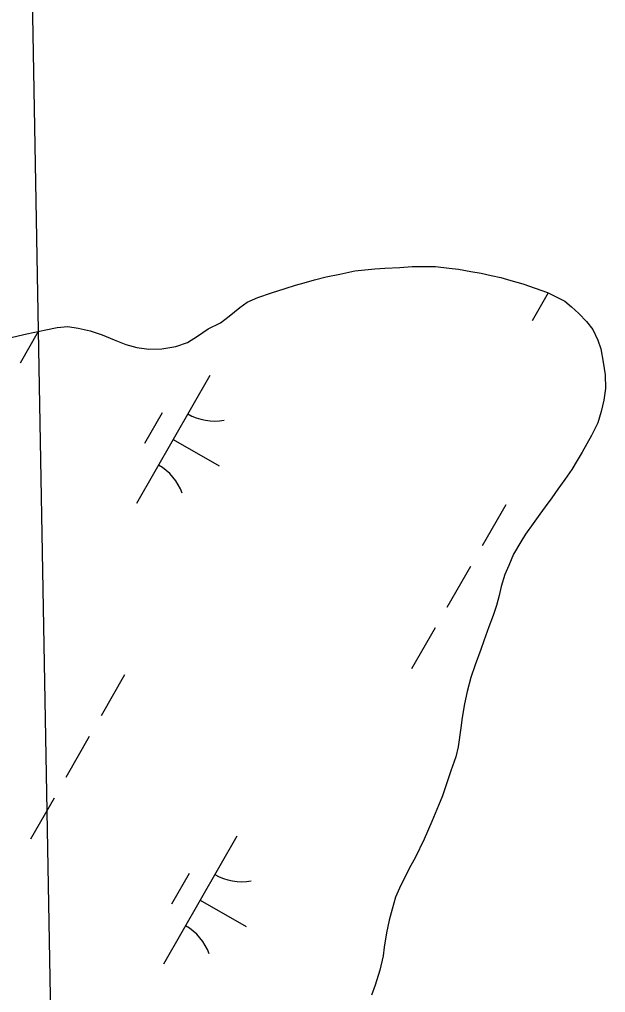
# Model space of a CAD drawing. Extents: x 3930721 to 3950824, y 220441 to 242861.
# Drawn here: x 3935478.9 to 3935677.1, y 227114.5 to 227443.8 of the extents above; entities that cross this region are included whole.
import ezdxf

# ---------------------------------------------------------------- set-up
doc = ezdxf.new("R2010")
doc.units = 0
for name, color, linetype in [('V-GRID-MAJR', 7, 'Continuous'), ('V-TOPO-SHOR', 7, 'Continuous'), ('V-WETL-SWMP', 7, 'Continuous')]:
    doc.layers.add(name, color=color, linetype=linetype)

msp = doc.modelspace()

# ---------------------------------------------------------------- linework, layer by layer
at = {"layer": 'V-GRID-MAJR'}
msp.add_line((3935534.95, 224567.22), (3935444.08, 229645.95), dxfattribs=at)
at = {"layer": 'V-TOPO-SHOR'}
for points in [[(3935599.15, 227359.46), (3935602.44, 227359.63), (3935607.53, 227359.88), (3935611.68, 227360.22), (3935616.52, 227360.22), (3935619.63, 227360.21), (3935624.21, 227359.6), (3935627.41, 227359.33), (3935631.56, 227358.55), (3935635.1, 227357.95), (3935638.47, 227357.16), (3935641.75, 227356.47), (3935645.12, 227355.51), (3935649.18, 227354.3), (3935653.32, 227352.91), (3935657.47, 227351.43), (3935660.67, 227349.87), (3935663.34, 227348.49), (3935665.67, 227346.58), (3935668.09, 227344.33), (3935670.68, 227341.65), (3935672.84, 227338.88), (3935674.56, 227335.34), (3935675.51, 227332.4), (3935676.36, 227327.82), (3935676.96, 227323.58), (3935677.13, 227318.92), (3935676.52, 227314.94), (3935675.65, 227311.14), (3935674.52, 227307.34), (3935672.36, 227303.02), (3935670.8, 227300.26), (3935669.24, 227297.41), (3935667.59, 227294.56), (3935665.69, 227291.54), (3935663.35, 227288.17), (3935661.01, 227284.89), (3935658.93, 227281.95), (3935656.68, 227278.93), (3935654.95, 227276.43), (3935652.61, 227273.23), (3935650.02, 227269.61), (3935648.46, 227267.02), (3935646.03, 227262.87), (3935644.39, 227259.07), (3935643.09, 227256.05), (3935641.79, 227251.9), (3935641.18, 227248.88), (3935640.22, 227245.51), (3935639.09, 227242.14), (3935637.62, 227238.26), (3935635.97, 227233.59), (3935634.93, 227230.57), (3935633.02, 227225.47), (3935631.55, 227221.15), (3935630.33, 227216.4), (3935629.38, 227212.26), (3935628.59, 227207.59), (3935628.16, 227204.14), (3935627.28, 227197.66), (3935626.5, 227194.29), (3935624.85, 227189.54), (3935623.64, 227186.17), (3935621.99, 227181.16), (3935620.69, 227177.88), (3935618.35, 227172.43), (3935615.83, 227166.48), (3935612.71, 227160.17), (3935611.33, 227157.49), (3935609.25, 227153.61), (3935607.43, 227149.89), (3935606.13, 227146.79), (3935605, 227142.73), (3935603.96, 227139.01), (3935603, 227134.78), (3935602.31, 227129.94), (3935601.87, 227126.92), (3935600.83, 227122.08), (3935599.26, 227117.07), (3935597.96, 227113.7)], [(3935475.03, 227335.95), (3935481.43, 227337.41), (3935487.82, 227338.78), (3935491.63, 227339.55), (3935495.26, 227339.9), (3935498.71, 227339.37), (3935502.77, 227338.42), (3935506.83, 227337.11), (3935510.98, 227335.38), (3935514.86, 227333.82), (3935518.58, 227332.78), (3935522.64, 227332.25), (3935527.05, 227332.33), (3935531.8, 227333.19), (3935535.78, 227334.49), (3935539.15, 227336.64), (3935542.7, 227339.14), (3935546.85, 227341.21), (3935549.87, 227343.45), (3935553.42, 227346.3), (3935555.93, 227348.2), (3935559.56, 227349.75), (3935564.14, 227351.3), (3935568.73, 227352.76), (3935572.27, 227353.88), (3935575.21, 227354.74), (3935578.67, 227355.69), (3935582.64, 227356.72), (3935587.22, 227357.66), (3935592.33, 227358.78), (3935599.15, 227359.46)]]:
    msp.add_lwpolyline(points, dxfattribs=at)
at = {"layer": 'V-WETL-SWMP'}
for p, q in [((3935607.53, 227359.88), (3935611.68, 227360.22)), ((3935611.68, 227360.22), (3935616.52, 227360.21)), ((3935616.52, 227360.21), (3935619.63, 227360.21)), ((3935619.63, 227360.21), (3935624.21, 227359.6)), ((3935578.67, 227355.68), (3935582.64, 227356.72)), ((3935582.64, 227356.72), (3935587.22, 227357.66)), ((3935587.22, 227357.66), (3935592.32, 227358.78)), ((3935592.32, 227358.78), (3935599.15, 227359.46)), ((3935599.15, 227359.46), (3935602.44, 227359.63)), ((3935602.44, 227359.63), (3935607.53, 227359.88)), ((3935624.21, 227359.6), (3935627.41, 227359.34)), ((3935627.41, 227359.34), (3935631.56, 227358.55)), ((3935631.56, 227358.55), (3935635.1, 227357.94)), ((3935635.1, 227357.94), (3935638.47, 227357.16)), ((3935638.47, 227357.16), (3935641.75, 227356.47)), ((3935568.73, 227352.76), (3935572.27, 227353.88)), ((3935572.27, 227353.88), (3935575.21, 227354.74)), ((3935575.21, 227354.74), (3935578.67, 227355.68)), ((3935641.75, 227356.47), (3935645.12, 227355.51)), ((3935645.12, 227355.51), (3935649.18, 227354.3)), ((3935649.18, 227354.3), (3935653.32, 227352.91)), ((3935559.56, 227349.75), (3935564.14, 227351.3)), ((3935564.14, 227351.3), (3935568.73, 227352.76)), ((3935657.7, 227351.32), (3935652.3, 227341.89)), ((3935653.32, 227352.91), (3935657.47, 227351.43)), ((3935657.47, 227351.43), (3935660.67, 227349.87)), ((3935553.42, 227346.3), (3935555.93, 227348.2)), ((3935555.93, 227348.2), (3935559.56, 227349.75)), ((3935660.67, 227349.87), (3935663.34, 227348.49)), ((3935663.34, 227348.49), (3935665.67, 227346.58)), ((3935549.87, 227343.45), (3935553.42, 227346.3)), ((3935665.67, 227346.58), (3935668.09, 227344.33)), ((3935668.09, 227344.33), (3935670.68, 227341.65)), ((3935542.7, 227339.14), (3935546.85, 227341.21)), ((3935546.85, 227341.21), (3935549.87, 227343.45)), ((3935670.68, 227341.65), (3935672.83, 227338.88)), ((3935475.03, 227335.95), (3935481.43, 227337.41)), ((3935485.27, 227338.23), (3935479.14, 227327.52)), ((3935481.43, 227337.41), (3935487.82, 227338.78)), ((3935487.82, 227338.78), (3935491.63, 227339.55)), ((3935491.63, 227339.55), (3935495.26, 227339.89)), ((3935495.26, 227339.89), (3935498.71, 227339.37)), ((3935498.71, 227339.37), (3935502.77, 227338.42)), ((3935502.77, 227338.42), (3935506.83, 227337.11)), ((3935506.83, 227337.11), (3935510.98, 227335.38)), ((3935539.15, 227336.64), (3935542.7, 227339.14)), ((3935672.83, 227338.88), (3935674.56, 227335.34)), ((3935510.98, 227335.38), (3935514.86, 227333.82)), ((3935514.86, 227333.82), (3935518.58, 227332.78)), ((3935531.8, 227333.19), (3935535.78, 227334.48)), ((3935535.78, 227334.48), (3935539.15, 227336.64)), ((3935674.56, 227335.34), (3935675.51, 227332.4)), ((3935518.58, 227332.78), (3935522.64, 227332.25)), ((3935522.64, 227332.25), (3935527.05, 227332.33)), ((3935527.05, 227332.33), (3935531.8, 227333.19)), ((3935675.51, 227332.4), (3935676.36, 227327.82)), ((3935676.36, 227327.82), (3935676.96, 227323.58)), ((3935543.29, 227323.39), (3935518.44, 227280)), ((3935676.96, 227323.58), (3935677.13, 227318.92)), ((3935677.13, 227318.92), (3935676.52, 227314.94)), ((3935676.52, 227314.94), (3935675.65, 227311.14)), ((3935527.15, 227310.74), (3935521.18, 227300.33)), ((3935675.65, 227311.14), (3935674.52, 227307.34)), ((3935674.52, 227307.34), (3935672.36, 227303.02)), ((3935530.86, 227301.7), (3935546.48, 227292.75)), ((3935672.36, 227303.02), (3935670.8, 227300.26)), ((3935669.24, 227297.41), (3935667.59, 227294.56)), ((3935670.8, 227300.26), (3935669.24, 227297.41)), ((3935667.59, 227294.56), (3935665.69, 227291.54)), ((3935665.69, 227291.54), (3935663.35, 227288.17)), ((3935663.35, 227288.17), (3935661.01, 227284.89)), ((3935661.01, 227284.89), (3935658.93, 227281.95)), ((3935658.93, 227281.95), (3935656.68, 227278.93)), ((3935643.36, 227279.57), (3935635.41, 227265.68)), ((3935656.68, 227278.93), (3935654.95, 227276.43)), ((3935654.95, 227276.43), (3935652.61, 227273.23)), ((3935652.61, 227273.23), (3935650.02, 227269.61)), ((3935650.02, 227269.61), (3935648.46, 227267.02)), ((3935648.46, 227267.02), (3935646.03, 227262.87)), ((3935646.03, 227262.87), (3935644.39, 227259.07)), ((3935631.43, 227258.74), (3935623.48, 227244.85)), ((3935644.39, 227259.07), (3935643.09, 227256.05)), ((3935643.09, 227256.05), (3935641.79, 227251.9)), ((3935641.79, 227251.9), (3935641.18, 227248.88)), ((3935641.18, 227248.88), (3935640.22, 227245.51)), ((3935640.22, 227245.51), (3935639.09, 227242.14)), ((3935639.09, 227242.14), (3935637.62, 227238.26)), ((3935637.62, 227238.26), (3935635.97, 227233.59)), ((3935619.5, 227237.91), (3935611.55, 227224.03)), ((3935635.97, 227233.59), (3935634.93, 227230.57)), ((3935634.93, 227230.57), (3935633.02, 227225.47)), ((3935633.02, 227225.47), (3935631.55, 227221.15)), ((3935514.46, 227222.01), (3935506.51, 227208.13)), ((3935631.55, 227221.15), (3935630.33, 227216.4)), ((3935630.33, 227216.4), (3935629.38, 227212.26)), ((3935629.38, 227212.26), (3935628.59, 227207.59)), ((3935628.59, 227207.59), (3935628.16, 227204.14)), ((3935628.16, 227204.14), (3935627.28, 227197.66)), ((3935502.53, 227201.19), (3935494.58, 227187.3)), ((3935627.28, 227197.66), (3935626.5, 227194.29)), ((3935626.5, 227194.29), (3935624.85, 227189.54)), ((3935624.85, 227189.54), (3935623.64, 227186.17)), ((3935623.64, 227186.17), (3935621.99, 227181.16)), ((3935490.61, 227180.36), (3935482.66, 227166.48)), ((3935621.99, 227181.16), (3935620.69, 227177.88)), ((3935620.69, 227177.88), (3935618.35, 227172.43)), ((3935618.35, 227172.43), (3935615.83, 227166.48)), ((3935552.43, 227167.51), (3935527.58, 227124.13)), ((3935615.83, 227166.48), (3935612.71, 227160.17)), ((3935612.71, 227160.17), (3935611.33, 227157.49)), ((3935611.33, 227157.49), (3935609.25, 227153.61)), ((3935536.3, 227154.86), (3935530.33, 227144.45)), ((3935609.25, 227153.61), (3935607.43, 227149.89)), ((3935607.43, 227149.89), (3935606.13, 227146.79)), ((3935606.13, 227146.79), (3935605, 227142.73)), ((3935540.01, 227145.82), (3935555.63, 227136.87)), ((3935605, 227142.73), (3935603.96, 227139.01)), ((3935603.96, 227139.01), (3935603, 227134.78)), ((3935603, 227134.78), (3935602.31, 227129.94)), ((3935602.31, 227129.94), (3935601.87, 227126.92)), ((3935601.87, 227126.92), (3935600.83, 227122.08)), ((3935600.83, 227122.08), (3935599.26, 227117.07)), ((3935599.26, 227117.07), (3935597.96, 227113.7))]:
    msp.add_line(p, q, dxfattribs=at)
for centre, start, end in [((3935544.79, 227325.55), 239.4279, 280.9715), ((3935517.34, 227277.61), 19.4279, 60.9715), ((3935553.94, 227169.67), 239.4279, 280.9715), ((3935526.49, 227121.73), 19.4279, 60.9715)]:
    msp.add_arc(centre, 17.62, start, end, dxfattribs=at)

doc.saveas('drawing.dxf')
